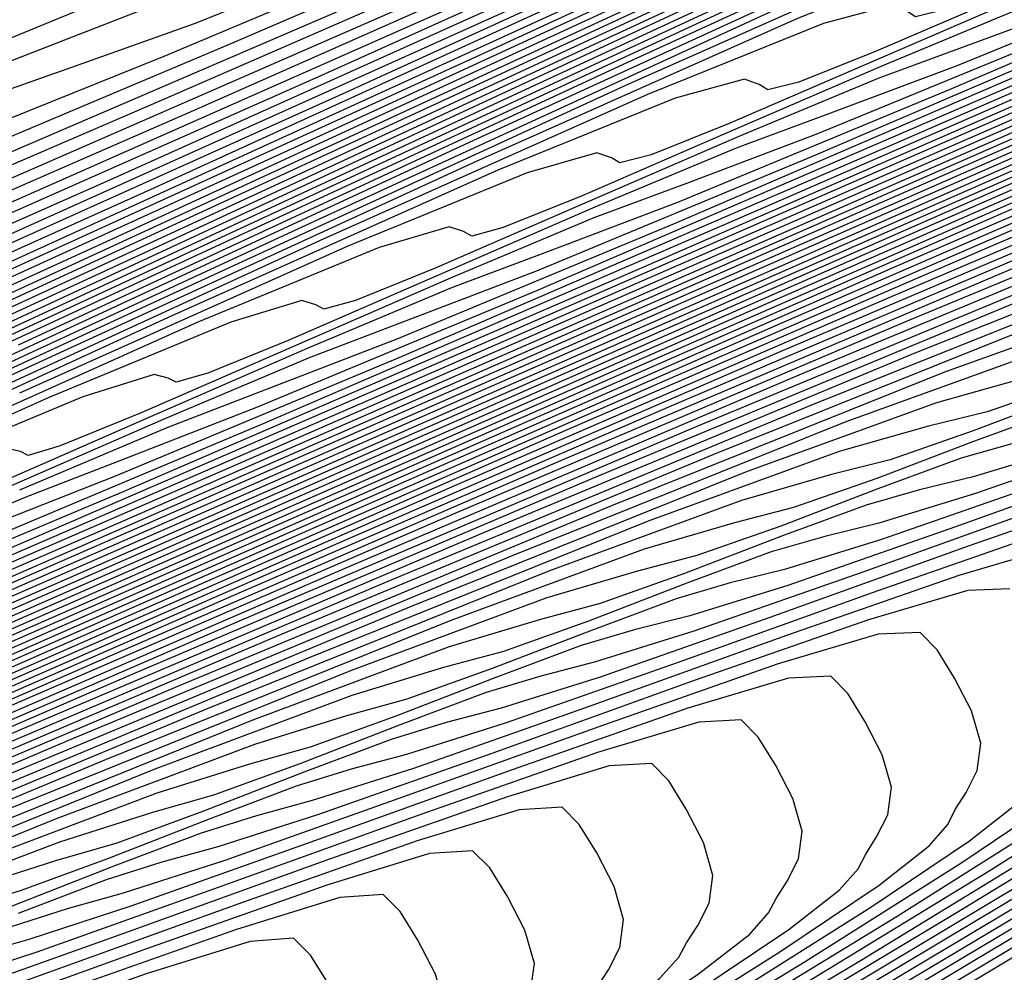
# Model space of a CAD drawing. Extents: x 3249832 to 3255657, y 13789405 to 13793316.
# Tile 473 of 656: x 3254727.08 to 3254732.31, y 13790599.34 to 13790604.4. Entities that reach past the tile are written whole.
import ezdxf

# ---------------------------------------------------------------- set-up
doc = ezdxf.new("R2010")
doc.units = 0
doc.header["$LTSCALE"] = 100
doc.header["$MEASUREMENT"] = 0
for name, color, linetype in [('GRATIO_CON', 10, 'CONTINUOUS'), ('GRATIO_ICON', 7, 'CONTINUOUS'), ('TARGETS_EAST', 7, 'CONTINUOUS')]:
    doc.layers.add(name, color=color, linetype=linetype)

# ---------------------------------------------------------------- blocks, each defined once
blk = doc.blocks.new('Gratio_032316_contours')
at = {"layer": 'GRATIO_CON', "color": 1, "linetype": 'Continuous', "flags": 128}
for points in [[(3254742.2488, 13790610.6987), (3254739.4891, 13790609.4576), (3254737.0082, 13790608.3592), (3254734.8285, 13790607.4079), (3254732.9785, 13790606.612), (3254731.5109, 13790605.9965), (3254730.4844, 13790605.5904), (3254729.8507, 13790605.3738), (3254729.1338, 13790605.131), (3254727.7505, 13790604.5971), (3254725.3545, 13790603.6125)], [(3254741.215, 13790610.1843), (3254738.4068, 13790608.9214), (3254735.8822, 13790607.8037), (3254733.6641, 13790606.8356), (3254731.7816, 13790606.0256), (3254730.2886, 13790605.3986), (3254729.2451, 13790604.9833), (3254728.6023, 13790604.7594), (3254727.8751, 13790604.5081), (3254726.4694, 13790603.9614)], [(3254743.2615, 13790611.0764), (3254740.1812, 13790609.6699), (3254737.3244, 13790608.3852), (3254734.7562, 13790607.2481), (3254732.4998, 13790606.2633), (3254730.5848, 13790605.4392), (3254729.0663, 13790604.8006), (3254728.0058, 13790604.3763), (3254727.3538, 13790604.145), (3254726.6163, 13790603.8853)], [(3254741.2986, 13790610.0955), (3254738.1136, 13790608.6412), (3254735.1597, 13790607.3127), (3254732.5041, 13790606.1371), (3254730.171, 13790605.1188), (3254728.191, 13790604.2665), (3254726.6217, 13790603.6047)], [(3254743.5444, 13790611.093), (3254740.3171, 13790609.6051), (3254737.0798, 13790608.1268), (3254734.0773, 13790606.7765), (3254731.3781, 13790605.5815), (3254729.0066, 13790604.5465), (3254726.9941, 13790603.6801)], [(3254742.6151, 13790610.6266), (3254739.3357, 13790609.1146), (3254736.046, 13790607.6125), (3254732.9949, 13790606.2403), (3254730.2521, 13790605.026), (3254727.8422, 13790603.9742), (3254725.7973, 13790603.0937)], [(3254741.6859, 13790610.1602), (3254738.3543, 13790608.6242), (3254735.0122, 13790607.0981), (3254731.9126, 13790605.7041), (3254729.1261, 13790604.4705), (3254726.6779, 13790603.402)], [(3254742.9448, 13790610.672), (3254739.8274, 13790609.2275), (3254736.3914, 13790607.6433), (3254732.9446, 13790606.0694), (3254729.7478, 13790604.6317), (3254726.874, 13790603.3594)], [(3254742.0629, 13790610.2275), (3254738.8981, 13790608.7611), (3254735.4099, 13790607.1528), (3254731.9108, 13790605.555), (3254728.6655, 13790604.0955), (3254725.748, 13790602.8039)], [(3254741.181, 13790609.7831), (3254737.9688, 13790608.2947), (3254734.4285, 13790606.6623), (3254730.877, 13790605.0407), (3254727.5831, 13790603.5593), (3254724.622, 13790602.2484)], [(3254742.958, 13790610.5693), (3254740.2991, 13790609.3386), (3254737.0396, 13790607.8283), (3254733.447, 13790606.1719), (3254729.8432, 13790604.5263), (3254726.5007, 13790603.0231)], [(3254743.3362, 13790610.6547), (3254741.2714, 13790609.7164), (3254738.5354, 13790608.4497), (3254735.1811, 13790606.8955), (3254731.4841, 13790605.191), (3254727.7756, 13790603.4976), (3254724.336, 13790601.9507)], [(3254742.5217, 13790610.2421), (3254740.4281, 13790609.2899), (3254737.6535, 13790608.0053), (3254734.2518, 13790606.4291), (3254730.5027, 13790604.7005), (3254726.7418, 13790602.9832)], [(3254741.7073, 13790609.8294), (3254739.5848, 13790608.8634), (3254736.7716, 13790607.5608), (3254733.3226, 13790605.9627), (3254729.5212, 13790604.2101), (3254725.708, 13790602.4688)], [(3254742.3455, 13790610.0404), (3254740.8928, 13790609.4168), (3254738.7415, 13790608.4369), (3254735.8897, 13790607.1164), (3254732.3933, 13790605.4963), (3254728.5398, 13790603.7196), (3254724.6742, 13790601.9545)], [(3254743.1601, 13790609.8581), (3254742.5485, 13790609.6025), (3254742.1933, 13790609.4744), (3254742.0406, 13790609.4569), (3254741.9847, 13790609.5082), (3254741.8982, 13790609.5707), (3254741.5668, 13790609.5249), (3254740.7543, 13790609.2352), (3254739.2639, 13790608.5916), (3254737.0549, 13790607.584), (3254734.1259, 13790606.2275), (3254730.5348, 13790604.5635), (3254726.5769, 13790602.7387)], [(3254743.1114, 13790609.7831), (3254742.3875, 13790609.4783), (3254741.7682, 13790609.2189), (3254741.4091, 13790609.0882), (3254741.2555, 13790609.069), (3254741.2004, 13790609.1186), (3254741.1146, 13790609.1788), (3254740.7805, 13790609.1289), (3254739.9588, 13790608.8326), (3254738.4494, 13790608.179), (3254736.2115, 13790607.1575), (3254733.244, 13790605.783), (3254729.6079, 13790604.0982), (3254725.6144, 13790602.2566)], [(3254743.4007, 13790609.7814), (3254742.9761, 13790609.6534), (3254742.3479, 13790609.4078), (3254741.6148, 13790609.0985), (3254740.9879, 13790608.8352), (3254740.6248, 13790608.702), (3254740.4704, 13790608.6811), (3254740.416, 13790608.729), (3254740.3309, 13790608.7868), (3254739.9943, 13790608.7329), (3254739.1632, 13790608.4301), (3254737.6349, 13790607.7663), (3254735.3682, 13790606.731), (3254732.3621, 13790605.3386), (3254728.6861, 13790603.6351), (3254724.692, 13790601.7921)], [(3254744.4248, 13790610.0622), (3254743.228, 13790609.5981), (3254742.6496, 13790609.4139), (3254742.2202, 13790609.2824), (3254741.5844, 13790609.0326), (3254740.8422, 13790608.7187), (3254740.2076, 13790608.4515), (3254739.8406, 13790608.3158), (3254739.6853, 13790608.2931), (3254739.6317, 13790608.3394), (3254739.5472, 13790608.3949), (3254739.208, 13790608.3369), (3254738.3676, 13790608.0275), (3254736.8205, 13790607.3537), (3254734.5249, 13790606.3045), (3254731.4802, 13790604.8941), (3254727.7642, 13790603.1719), (3254723.7697, 13790601.3277)], [(3254745.1274, 13790610.2662), (3254742.9646, 13790609.3519), (3254741.7388, 13790608.8723), (3254741.1474, 13790608.679), (3254740.7085, 13790608.5404), (3254740.0574, 13790608.282), (3254739.2969, 13790607.9591), (3254738.647, 13790607.6842), (3254738.2722, 13790607.5433), (3254738.1151, 13790607.5173), (3254738.0631, 13790607.5603), (3254737.9798, 13790607.611), (3254737.6354, 13790607.545), (3254736.7764, 13790607.2223), (3254735.1915, 13790606.5285), (3254732.8383, 13790605.4516), (3254729.7164, 13790604.0052), (3254725.9205, 13790602.2456)], [(3254744.4237, 13790609.9235), (3254742.2344, 13790608.9968), (3254740.9942, 13790608.5094), (3254740.3963, 13790608.3116), (3254739.9527, 13790608.1694), (3254739.2939, 13790607.9067), (3254738.5243, 13790607.5793), (3254737.8667, 13790607.3005), (3254737.488, 13790607.1571), (3254737.33, 13790607.1293), (3254737.2787, 13790607.1707), (3254737.1962, 13790607.219), (3254736.8492, 13790607.149), (3254735.9809, 13790606.8197), (3254734.3771, 13790606.1159), (3254731.995, 13790605.0251), (3254728.8345, 13790603.5608), (3254724.9986, 13790601.7825)], [(3254746.4728, 13790610.7744), (3254743.7199, 13790609.5807), (3254741.5043, 13790608.6417), (3254740.2496, 13790608.1465), (3254739.6452, 13790607.9441), (3254739.1969, 13790607.7983), (3254738.5304, 13790607.5315), (3254737.7516, 13790607.1995), (3254737.0865, 13790606.9168), (3254736.7038, 13790606.7709), (3254736.5449, 13790606.7414), (3254736.4944, 13790606.7811), (3254736.4125, 13790606.8271), (3254736.0629, 13790606.753), (3254735.1853, 13790606.4171), (3254733.5626, 13790605.7032), (3254731.1517, 13790604.5986), (3254727.9526, 13790603.1164), (3254724.0768, 13790601.3194)], [(3254745.8022, 13790610.4464), (3254743.0162, 13790609.2379), (3254740.7742, 13790608.2866), (3254739.505, 13790607.7836), (3254738.8941, 13790607.5766), (3254738.441, 13790607.4273), (3254737.7669, 13790607.1562), (3254736.979, 13790606.8197), (3254736.3062, 13790606.5331), (3254735.9196, 13790606.3847), (3254735.7598, 13790606.3535), (3254735.7101, 13790606.3915), (3254735.6288, 13790606.4351), (3254735.2766, 13790606.3571), (3254734.3897, 13790606.0145), (3254732.7482, 13790605.2906), (3254730.3084, 13790604.1721), (3254727.0707, 13790602.6719)], [(3254744.4609, 13790609.7904), (3254741.6087, 13790608.5524), (3254739.3139, 13790607.5763), (3254738.0158, 13790607.0578), (3254737.3919, 13790606.8417), (3254736.9293, 13790606.6853), (3254736.2399, 13790606.4056), (3254735.4337, 13790606.0601), (3254734.7456, 13790605.7658), (3254734.3511, 13790605.6122), (3254734.1897, 13790605.5776), (3254734.1414, 13790605.6124), (3254734.0614, 13790605.6512), (3254733.7041, 13790605.5651), (3254732.7985, 13790605.2094), (3254731.1192, 13790604.4654), (3254728.6217, 13790603.3192), (3254725.3069, 13790601.783)], [(3254746.6027, 13790610.6935), (3254743.7903, 13790609.4625), (3254740.9049, 13790608.2096), (3254738.5838, 13790607.2212), (3254737.2712, 13790606.6949), (3254736.6408, 13790606.4743), (3254736.1735, 13790606.3142), (3254735.4764, 13790606.0304), (3254734.6611, 13790605.6803), (3254733.9653, 13790605.3821), (3254733.5669, 13790605.226), (3254733.4046, 13790605.1897), (3254733.3571, 13790605.2228), (3254733.2778, 13790605.2592), (3254732.9178, 13790605.1691), (3254732.0029, 13790604.8068), (3254730.31, 13790604.0552), (3254727.8206, 13790602.9123), (3254724.5674, 13790601.4046)], [(3254745.9645, 13790610.3797), (3254743.1196, 13790609.1345), (3254740.2012, 13790607.8669), (3254737.8536, 13790606.8661), (3254736.5266, 13790606.332), (3254735.8897, 13790606.1068), (3254735.4177, 13790605.9432), (3254734.7129, 13790605.6551), (3254733.8885, 13790605.3005), (3254733.185, 13790604.9985), (3254732.7827, 13790604.8398), (3254732.6195, 13790604.8017), (3254732.5728, 13790604.8332), (3254732.4941, 13790604.8673), (3254732.1315, 13790604.7731), (3254731.2074, 13790604.4042), (3254729.5021, 13790603.6456), (3254727.0294, 13790602.5099)], [(3254745.3262, 13790610.066), (3254742.449, 13790608.8065), (3254739.4974, 13790607.5241), (3254737.1235, 13790606.511), (3254735.7819, 13790605.9691), (3254735.1386, 13790605.7393), (3254734.6618, 13790605.5722), (3254733.9494, 13790605.2798), (3254733.1158, 13790604.9207), (3254732.4047, 13790604.6148), (3254731.9985, 13790604.4536), (3254731.8344, 13790604.4138), (3254731.7884, 13790604.4436), (3254731.7104, 13790604.4753), (3254731.3453, 13790604.3772), (3254730.4118, 13790604.0016), (3254728.6941, 13790603.236), (3254726.2382, 13790602.1076)], [(3254746.4065, 13790610.4732), (3254744.0497, 13790609.4385), (3254741.1077, 13790608.1506), (3254738.0899, 13790606.8386), (3254735.6632, 13790605.8008), (3254734.2927, 13790605.2433), (3254733.6363, 13790605.0044), (3254733.1501, 13790604.8302), (3254732.4224, 13790604.5293), (3254731.5706, 13790604.1611), (3254730.8441, 13790603.8474), (3254730.4301, 13790603.6811), (3254730.2642, 13790603.6379), (3254730.2198, 13790603.6645), (3254730.143, 13790603.6914), (3254729.7727, 13790603.5852), (3254728.8206, 13790603.1964), (3254727.0782, 13790602.4168)], [(3254745.7943, 13790610.1709), (3254743.4115, 13790609.1247), (3254740.4371, 13790607.8226), (3254737.3862, 13790606.4958), (3254734.9331, 13790605.4456), (3254733.5481, 13790604.8804), (3254732.8852, 13790604.637), (3254732.3943, 13790604.4591), (3254731.6589, 13790604.154), (3254730.7979, 13790603.7812), (3254730.0639, 13790603.4638), (3254729.6458, 13790603.2949), (3254729.4791, 13790603.25), (3254729.4354, 13790603.2749), (3254729.3594, 13790603.2995), (3254728.9864, 13790603.1892), (3254728.025, 13790602.7938), (3254726.2703, 13790602.0072)], [(3254745.182, 13790609.8685), (3254742.7732, 13790608.811), (3254739.7664, 13790607.4946), (3254736.6824, 13790606.153), (3254734.2029, 13790605.0905), (3254732.8035, 13790604.5175), (3254732.1341, 13790604.2695), (3254731.6384, 13790604.0881), (3254730.8954, 13790603.7787), (3254730.0253, 13790603.4014), (3254729.2836, 13790603.0801), (3254728.8616, 13790602.9087), (3254728.694, 13790602.862), (3254728.6511, 13790602.8853), (3254728.5757, 13790602.9075), (3254728.2002, 13790602.7933), (3254727.2294, 13790602.3913), (3254725.4623, 13790601.5976)], [(3254746.5245, 13790610.4221), (3254744.5697, 13790609.5662), (3254742.135, 13790608.4973), (3254739.0958, 13790607.1666), (3254735.9787, 13790605.8103), (3254733.4728, 13790604.7354), (3254732.0589, 13790604.1546), (3254731.383, 13790603.9021), (3254730.8826, 13790603.7171), (3254730.1319, 13790603.4034), (3254729.2526, 13790603.0216), (3254728.5033, 13790602.6964), (3254728.0774, 13790602.5224), (3254727.9089, 13790602.4741), (3254727.8668, 13790602.4957), (3254727.792, 13790602.5155), (3254727.4139, 13790602.3973), (3254726.4339, 13790601.9887)], [(3254745.3416, 13790609.8357), (3254743.3451, 13790608.9615), (3254740.8585, 13790607.8698), (3254737.7545, 13790606.5107), (3254734.5711, 13790605.1247), (3254732.0125, 13790604.0252), (3254730.5697, 13790603.4288), (3254729.8808, 13790603.1671), (3254729.3709, 13790602.975), (3254728.6049, 13790602.6529), (3254727.7074, 13790602.262), (3254726.9427, 13790601.9291)], [(3254744.7501, 13790609.5424), (3254742.7328, 13790608.6591), (3254740.2202, 13790607.556), (3254737.0839, 13790606.1827), (3254733.8674, 13790604.782), (3254731.2824, 13790603.6701), (3254729.8251, 13790603.066), (3254729.1297, 13790602.7997), (3254728.6151, 13790602.604), (3254727.8414, 13790602.2776), (3254726.9347, 13790601.8822)], [(3254745.9961, 13790610.0446), (3254744.1587, 13790609.2492), (3254742.1205, 13790608.3568), (3254739.582, 13790607.2423), (3254736.4132, 13790605.8547), (3254733.1636, 13790604.4392), (3254730.5523, 13790603.3149), (3254729.0805, 13790602.7031), (3254728.3786, 13790602.4322), (3254727.8592, 13790602.233), (3254727.0779, 13790601.9023)], [(3254745.4234, 13790609.7596), (3254743.5673, 13790608.956), (3254741.5082, 13790608.0544), (3254738.9437, 13790606.9285), (3254735.7426, 13790605.5267), (3254732.4599, 13790604.0964), (3254729.8221, 13790602.9598), (3254728.3359, 13790602.3402), (3254727.6275, 13790602.0648), (3254727.1034, 13790601.862), (3254726.3144, 13790601.5271)], [(3254746.1801, 13790609.9966), (3254744.2781, 13790609.1894), (3254742.3844, 13790608.3696), (3254740.2837, 13790607.4498), (3254737.6672, 13790606.3011), (3254734.4013, 13790604.8708), (3254731.0524, 13790603.4109), (3254728.3618, 13790602.2496), (3254726.8466, 13790601.6144)], [(3254745.6263, 13790609.7196), (3254743.7055, 13790608.9043), (3254741.7929, 13790608.0763), (3254739.6714, 13790607.1474), (3254737.029, 13790605.9873), (3254733.7307, 13790604.5428), (3254730.3486, 13790603.0681), (3254727.6317, 13790601.8945), (3254726.102, 13790601.2515)], [(3254745.0724, 13790609.4426), (3254743.1328, 13790608.6192), (3254741.2015, 13790607.7831), (3254739.0591, 13790606.8451), (3254736.3907, 13790605.6736), (3254733.0601, 13790604.2148), (3254729.6449, 13790602.7254), (3254726.9016, 13790601.5394)], [(3254746.3206, 13790609.9041), (3254744.5186, 13790609.1656), (3254742.5602, 13790608.3341), (3254740.61, 13790607.4899), (3254738.4468, 13790606.5427), (3254735.7525, 13790605.3598), (3254732.3894, 13790603.8868), (3254728.9411, 13790602.3826), (3254726.1714, 13790601.1842)], [(3254745.2473, 13790609.3651), (3254743.411, 13790608.6116), (3254741.4149, 13790607.764), (3254739.4272, 13790606.9035), (3254737.2222, 13790605.938), (3254734.476, 13790604.7324), (3254731.0481, 13790603.2309), (3254727.5336, 13790601.697), (3254724.7112, 13790600.474)], [(3254746.133, 13790609.637), (3254744.7106, 13790609.0956), (3254742.8572, 13790608.3345), (3254740.8422, 13790607.4789), (3254738.8357, 13790606.6103), (3254736.61, 13790605.6357), (3254733.8377, 13790604.4186), (3254730.3775, 13790602.9029), (3254726.8299, 13790601.3543)], [(3254745.6091, 13790609.3737), (3254744.174, 13790608.8262), (3254742.3034, 13790608.0575), (3254740.2696, 13790607.1938), (3254738.2443, 13790606.317), (3254735.9977, 13790605.3333), (3254733.1995, 13790604.1049), (3254729.7069, 13790602.5749), (3254726.1261, 13790601.0115)], [(3254745.0852, 13790609.1104), (3254743.6373, 13790608.5567), (3254741.7496, 13790607.7805), (3254739.6969, 13790606.9087), (3254737.6528, 13790606.0238), (3254735.3854, 13790605.031), (3254732.5612, 13790603.7911), (3254729.0362, 13790602.2469), (3254725.4223, 13790600.6687)], [(3254744.878, 13790608.8436), (3254744.0374, 13790608.5837), (3254742.564, 13790608.0177), (3254740.642, 13790607.2265), (3254738.5516, 13790606.3386), (3254736.4699, 13790605.4374), (3254734.1608, 13790604.4263), (3254731.2848, 13790603.1636), (3254727.6949, 13790601.591), (3254724.0148, 13790599.9832)], [(3254744.7715, 13790608.6498), (3254744.3607, 13790608.5845), (3254743.5134, 13790608.3204), (3254742.0273, 13790607.7482), (3254740.0881, 13790606.9495), (3254737.979, 13790606.0535), (3254735.8785, 13790605.1442), (3254733.5485, 13790604.124), (3254730.6465, 13790602.8499), (3254727.0243, 13790601.263)], [(3254744.903, 13790608.5226), (3254744.5321, 13790608.4194), (3254744.2567, 13790608.3935), (3254743.8434, 13790608.3254), (3254742.9895, 13790608.0571), (3254741.4906, 13790607.4788), (3254739.5343, 13790606.6725), (3254737.4063, 13790605.7684), (3254735.2871, 13790604.851), (3254732.9362, 13790603.8216), (3254730.0083, 13790602.5362), (3254726.3537, 13790600.935)], [(3254744.8195, 13790608.4177), (3254744.3925, 13790608.2703), (3254744.0188, 13790608.1652), (3254743.742, 13790608.1372), (3254743.3261, 13790608.0663), (3254742.4656, 13790607.7938), (3254740.954, 13790607.2093), (3254738.9805, 13790606.3955), (3254736.8337, 13790605.4833), (3254734.6956, 13790604.5577), (3254732.3239, 13790603.5193), (3254729.37, 13790602.2224), (3254725.683, 13790600.6071)], [(3254745.1041, 13790608.2073), (3254744.6724, 13790608.1051), (3254744.4237, 13790608.0783), (3254744.1783, 13790608.0367), (3254743.8053, 13790607.917), (3254743.3714, 13790607.7658), (3254742.9923, 13790607.6567), (3254742.7124, 13790607.6245), (3254742.2915, 13790607.5481), (3254741.4178, 13790607.2671), (3254739.8806, 13790606.6703), (3254737.8729, 13790605.8414), (3254735.6884, 13790604.9132), (3254733.5127, 13790603.9713), (3254731.0994, 13790602.9146), (3254728.0935, 13790601.5949), (3254724.3417, 13790599.9511)], [(3254745.3363, 13790608.2013), (3254744.6059, 13790607.9641), (3254744.1711, 13790607.8598), (3254743.921, 13790607.8314), (3254743.674, 13790607.7881), (3254743.2982, 13790607.6667), (3254742.8609, 13790607.5135), (3254742.479, 13790607.4025), (3254742.1977, 13790607.3682), (3254741.7742, 13790607.289), (3254740.8939, 13790607.0038), (3254739.344, 13790606.4008), (3254737.3191, 13790605.5644), (3254735.1157, 13790604.6281), (3254732.9213, 13790603.6781), (3254730.4871, 13790602.6122), (3254727.4553, 13790601.2812), (3254723.6711, 13790599.6231)], [(3254744.8441, 13790607.9608), (3254744.1078, 13790607.7209), (3254743.6698, 13790607.6145), (3254743.4183, 13790607.5844), (3254743.1698, 13790607.5395), (3254742.7911, 13790607.4163), (3254742.3503, 13790607.2613), (3254741.9657, 13790607.1482), (3254741.6829, 13790607.1119), (3254741.2569, 13790607.0299), (3254740.37, 13790606.7405), (3254738.8073, 13790606.1313), (3254736.7653, 13790605.2874), (3254734.5431, 13790604.343), (3254732.3298, 13790603.3849), (3254729.8748, 13790602.3099), (3254726.817, 13790600.9674)], [(3254745.2189, 13790608.0181), (3254744.3518, 13790607.7203), (3254743.6096, 13790607.4776), (3254743.1685, 13790607.3691), (3254742.9156, 13790607.3374), (3254742.6655, 13790607.291), (3254742.284, 13790607.166), (3254741.8398, 13790607.009), (3254741.4524, 13790606.894), (3254741.1682, 13790606.8556), (3254740.7396, 13790606.7708), (3254739.8461, 13790606.4772), (3254738.2707, 13790605.8619), (3254736.2115, 13790605.0104), (3254733.9704, 13790604.0579), (3254731.7384, 13790603.0917), (3254729.2625, 13790602.0076), (3254726.1788, 13790600.6537)], [(3254745.0039, 13790607.7885), (3254744.2486, 13790607.5431), (3254743.3673, 13790607.2393), (3254742.6133, 13790606.9912), (3254742.166, 13790606.8785), (3254741.9101, 13790606.8434), (3254741.657, 13790606.7938), (3254741.2698, 13790606.6653), (3254740.8187, 13790606.5045), (3254740.4259, 13790606.3855), (3254740.1386, 13790606.3429), (3254739.705, 13790606.2526), (3254738.7983, 13790605.9505), (3254737.1973, 13790605.3229), (3254735.1038, 13790604.4564), (3254732.8251, 13790603.4877), (3254730.5601, 13790602.5072), (3254728.075, 13790601.4191), (3254725.0273, 13790600.0809)], [(3254744.9688, 13790607.6554), (3254744.5247, 13790607.5537), (3254743.7634, 13790607.3056), (3254742.8751, 13790606.9988), (3254742.1152, 13790606.7479), (3254741.6647, 13790606.6331), (3254741.4074, 13790606.5964), (3254741.1528, 13790606.5453), (3254740.7627, 13790606.415), (3254740.3082, 13790606.2522), (3254739.9126, 13790606.1313), (3254739.6239, 13790606.0866), (3254739.1877, 13790605.9935), (3254738.2744, 13790605.6872), (3254736.6607, 13790605.0534), (3254734.55, 13790604.1794), (3254732.2524, 13790603.2027), (3254729.9734, 13790602.2161), (3254727.5005, 13790601.1333), (3254724.5166, 13790599.8229)], [(3254744.7767, 13790607.2991), (3254744.6908, 13790607.4001), (3254744.4926, 13790607.4227), (3254744.0454, 13790607.3189), (3254743.2782, 13790607.0681), (3254742.3829, 13790606.7583), (3254741.617, 13790606.5047), (3254741.1634, 13790606.3878), (3254740.9046, 13790606.3494), (3254740.6485, 13790606.2967), (3254740.2556, 13790606.1647), (3254739.7976, 13790606), (3254739.3993, 13790605.877), (3254739.1091, 13790605.8303), (3254738.6704, 13790605.7344), (3254737.7505, 13790605.4239), (3254736.124, 13790604.7839), (3254733.9962, 13790603.9024), (3254731.6798, 13790602.9176), (3254729.3867, 13790601.9249), (3254726.926, 13790600.8474)], [(3254738.1531, 13790605.4753), (3254737.2265, 13790605.1605), (3254735.5873, 13790604.5144), (3254733.4424, 13790603.6253), (3254731.1071, 13790602.6325), (3254728.8, 13790601.6338), (3254726.3515, 13790600.5616)], [(3254738.266, 13790605.2432), (3254737.8595, 13790605.1143), (3254737.5648, 13790605.0613), (3254737.1185, 13790604.9571), (3254736.1787, 13790604.6339), (3254734.514, 13790603.9755), (3254732.3348, 13790603.0713), (3254729.9618, 13790602.0623), (3254727.6266, 13790601.0515), (3254725.2025, 13790599.99)], [(3254738.2271, 13790605.1633), (3254737.7554, 13790604.9909), (3254737.3462, 13790604.86), (3254737.0501, 13790604.805), (3254736.6012, 13790604.698), (3254735.6548, 13790604.3706), (3254733.9774, 13790603.706), (3254731.781, 13790602.7943), (3254729.3892, 13790601.7773), (3254727.0398, 13790600.7603)], [(3254738.1273, 13790605.0538), (3254737.72, 13790604.913), (3254737.2449, 13790604.7387), (3254736.8329, 13790604.6058), (3254736.5353, 13790604.5487), (3254736.0839, 13790604.4389), (3254735.1309, 13790604.1073), (3254733.4407, 13790603.4365), (3254731.2272, 13790602.5173), (3254728.8165, 13790601.4922), (3254726.4531, 13790600.4692)], [(3254738.1557, 13790604.9158), (3254737.8883, 13790604.8674), (3254737.623, 13790604.8053), (3254737.2129, 13790604.6627), (3254736.7344, 13790604.4864), (3254736.3197, 13790604.3516), (3254736.0206, 13790604.2924), (3254735.5666, 13790604.1798), (3254734.607, 13790603.8439), (3254732.904, 13790603.167), (3254730.6733, 13790602.2403), (3254728.2439, 13790601.2071), (3254725.8664, 13790600.178)], [(3254738.4449, 13790604.8344), (3254737.6318, 13790604.5588), (3254737.1531, 13790604.4251), (3254736.8828, 13790604.3735), (3254736.6145, 13790604.3081), (3254736.1987, 13790604.162), (3254735.7133, 13790603.9819), (3254735.2931, 13790603.8431), (3254734.991, 13790603.7797), (3254734.532, 13790603.6616), (3254733.5592, 13790603.3173), (3254731.8307, 13790602.6281), (3254729.5657, 13790601.6863), (3254727.0986, 13790600.6369), (3254724.693, 13790599.5957)], [(3254738.9116, 13790604.9306), (3254737.9527, 13790604.5939), (3254737.1337, 13790604.3156), (3254736.6519, 13790604.1798), (3254736.3801, 13790604.1265), (3254736.1103, 13790604.0596), (3254735.6916, 13790603.9117), (3254735.2027, 13790603.7296), (3254734.7798, 13790603.5888), (3254734.4763, 13790603.5234), (3254734.0148, 13790603.4025), (3254733.0353, 13790603.054), (3254731.294, 13790602.3586), (3254729.0119, 13790601.4092), (3254726.5259, 13790600.3518)], [(3254738.4264, 13790604.6931), (3254737.4604, 13790604.3534), (3254736.6355, 13790604.0724), (3254736.1506, 13790603.9345), (3254735.8774, 13790603.8795), (3254735.606, 13790603.811), (3254735.1845, 13790603.6614), (3254734.6922, 13790603.4774), (3254734.2666, 13790603.3346), (3254733.9615, 13790603.2671), (3254733.4975, 13790603.1434), (3254732.5114, 13790602.7906), (3254730.7574, 13790602.0891), (3254728.4581, 13790601.1322), (3254725.9533, 13790600.0668)], [(3254738.7735, 13790604.7363), (3254737.9412, 13790604.4556), (3254736.9682, 13790604.1129), (3254736.1374, 13790603.8291), (3254735.6493, 13790603.6891), (3254735.3747, 13790603.6325), (3254735.1018, 13790603.5624), (3254734.6774, 13790603.411), (3254734.1817, 13790603.2251), (3254733.7533, 13790603.0803), (3254733.4468, 13790603.0108), (3254732.9802, 13790602.8843), (3254731.9875, 13790602.5273), (3254730.2207, 13790601.8196), (3254727.9043, 13790600.8552), (3254725.3806, 13790599.7817)], [(3254726.7531, 13790596.119), (3254729.2417, 13790597.4788), (3254730.6057, 13790598.2483), (3254731.0962, 13790598.5561), (3254731.1513, 13790598.6294), (3254731.1699, 13790598.6774), (3254731.3941, 13790598.8377), (3254732.0268, 13790599.2299), (3254733.1826, 13790599.9227), (3254734.6233, 13790600.7809), (3254736.0223, 13790601.6184), (3254737.1141, 13790602.2844), (3254737.8772, 13790602.7691), (3254738.3515, 13790603.0978)], [(3254738.3022, 13790604.3964), (3254737.815, 13790604.2667), (3254736.9708, 13790603.9806), (3254735.9837, 13790603.6319), (3254735.1411, 13790603.3427), (3254734.6467, 13790603.1985), (3254734.3692, 13790603.1385), (3254734.0933, 13790603.0653), (3254733.6631, 13790602.9104), (3254733.1606, 13790602.7206), (3254732.7267, 13790602.5719), (3254732.4172, 13790602.4981), (3254731.9456, 13790602.3661), (3254730.9396, 13790602.0007), (3254729.1474, 13790601.2807), (3254726.7967, 13790600.3012)], [(3254726.1882, 13790595.8426), (3254728.6914, 13790597.2097), (3254730.0659, 13790597.9838), (3254730.5607, 13790598.2925), (3254730.6169, 13790598.365), (3254730.6362, 13790598.4123), (3254730.8625, 13790598.573), (3254731.5002, 13790598.9676), (3254732.6647, 13790599.6652), (3254734.1161, 13790600.5296), (3254735.5254, 13790601.3732), (3254736.6252, 13790602.0441), (3254737.3941, 13790602.5322), (3254737.8721, 13790602.8627), (3254738.109, 13790603.065)], [(3254738.1254, 13790604.0609), (3254738.0375, 13790604.1573), (3254737.826, 13790604.1636), (3254737.3357, 13790604.032), (3254736.4856, 13790603.7431), (3254735.4915, 13790603.3914), (3254734.6429, 13790603.0994), (3254734.1455, 13790602.9531), (3254733.8665, 13790602.8915), (3254733.589, 13790602.8167), (3254733.156, 13790602.66), (3254732.65, 13790602.4683), (3254732.2134, 13790602.3176), (3254731.9025, 13790602.2418), (3254731.4283, 13790602.107), (3254730.4157, 13790601.7374), (3254728.6107, 13790601.0112), (3254726.2429, 13790600.0242)], [(3254725.6233, 13790595.5662), (3254728.141, 13790596.9406), (3254729.5262, 13790597.7192), (3254730.0252, 13790598.0289), (3254730.0824, 13790598.1007), (3254730.1025, 13790598.1472), (3254730.3309, 13790598.3083), (3254730.9736, 13790598.7052), (3254732.1468, 13790599.4076), (3254733.6089, 13790600.2782)], [(3254732.6489, 13790602.4097), (3254732.1395, 13790602.2161), (3254731.7002, 13790602.0634), (3254731.3877, 13790601.9855), (3254730.911, 13790601.8479), (3254729.8918, 13790601.474), (3254728.0741, 13790600.7417), (3254725.689, 13790599.7472)], [(3254725.0584, 13790595.2898), (3254727.5907, 13790596.6714), (3254728.9864, 13790597.4547), (3254729.4897, 13790597.7653), (3254729.548, 13790597.8363), (3254729.5688, 13790597.8821), (3254729.7993, 13790598.0436), (3254730.447, 13790598.4429), (3254731.6289, 13790599.1501), (3254733.1016, 13790600.0269)], [(3254732.5805, 13790602.3196), (3254732.1418, 13790602.1594), (3254731.6289, 13790601.9638), (3254731.1869, 13790601.8091), (3254730.873, 13790601.7292), (3254730.3937, 13790601.5889), (3254729.3679, 13790601.2107), (3254727.5374, 13790600.4722), (3254725.1352, 13790599.4702)], [(3254726.4901, 13790596.1332), (3254727.9069, 13790596.9257), (3254728.4187, 13790597.2382), (3254728.4792, 13790597.3076), (3254728.5014, 13790597.352), (3254728.7362, 13790597.5142), (3254729.3938, 13790597.9181), (3254730.5931, 13790598.635), (3254732.0871, 13790599.5243), (3254733.5377, 13790600.3926)], [(3254732.6503, 13790602.1265), (3254732.1403, 13790601.9718), (3254731.8556, 13790601.9035), (3254731.572, 13790601.8225), (3254731.1276, 13790601.6587), (3254730.6079, 13790601.4593), (3254730.1603, 13790601.3006), (3254729.8434, 13790601.2165), (3254729.3591, 13790601.0707), (3254728.3201, 13790600.6841), (3254726.4641, 13790599.9332)], [(3254725.9398, 13790595.8641), (3254727.3671, 13790596.6612), (3254727.8832, 13790596.9746), (3254727.9448, 13790597.0432), (3254727.9677, 13790597.0869), (3254728.2046, 13790597.2494), (3254728.8672, 13790597.6558), (3254730.0751, 13790598.3775), (3254731.5799, 13790599.273), (3254733.0408, 13790600.1474)], [(3254733.0302, 13790602.1889), (3254732.1522, 13790601.8833), (3254731.639, 13790601.7265), (3254731.3529, 13790601.6565), (3254731.0678, 13790601.5739), (3254730.6205, 13790601.4084), (3254730.0973, 13790601.207), (3254729.6471, 13790601.0464), (3254729.3287, 13790600.9602), (3254728.8418, 13790600.8116), (3254727.7962, 13790600.4207), (3254725.9274, 13790599.6638)], [(3254726.8274, 13790596.3967), (3254727.3477, 13790596.711), (3254727.4104, 13790596.7789), (3254727.434, 13790596.8218), (3254727.673, 13790596.9847), (3254728.3406, 13790597.3934), (3254729.5572, 13790598.1199), (3254731.0727, 13790599.0216), (3254732.5438, 13790599.9022)], [(3254732.538, 13790601.9485), (3254731.654, 13790601.64), (3254731.1378, 13790601.4812), (3254730.8501, 13790601.4096), (3254730.5635, 13790601.3253), (3254730.1134, 13790601.158), (3254729.5868, 13790600.9548), (3254729.1338, 13790600.7922), (3254728.8139, 13790600.7039), (3254728.3245, 13790600.5525), (3254727.2723, 13790600.1574), (3254725.3908, 13790599.3943)], [(3254726.9003, 13790596.5567), (3254727.1414, 13790596.72), (3254727.814, 13790597.1311), (3254729.0393, 13790597.8624), (3254730.5654, 13790598.7703), (3254732.0469, 13790599.6571), (3254733.2031, 13790600.3621)], [(3254733.0894, 13790602.0807), (3254732.0458, 13790601.708), (3254731.1559, 13790601.3968), (3254730.6365, 13790601.2358), (3254730.3474, 13790601.1626), (3254730.0593, 13790601.0768), (3254729.6063, 13790600.9077), (3254729.0762, 13790600.7025), (3254728.6205, 13790600.5379), (3254728.2991, 13790600.4476), (3254727.8072, 13790600.2934), (3254726.7484, 13790599.8941)], [(3254726.7608, 13790596.6063), (3254728.0035, 13790597.3473), (3254729.5509, 13790598.2677), (3254731.0531, 13790599.1667), (3254732.2254, 13790599.8815), (3254733.0458, 13790600.3997)], [(3254733.0223, 13790601.9189), (3254732.119, 13790601.6057), (3254731.0613, 13790601.227), (3254730.1596, 13790600.9103), (3254729.6339, 13790600.7452), (3254729.342, 13790600.6686), (3254729.0508, 13790600.5796), (3254728.5921, 13790600.407), (3254728.0552, 13790600.198), (3254727.594, 13790600.0294), (3254727.2696, 13790599.9349), (3254726.7726, 13790599.7752)], [(3254726.2342, 13790596.344), (3254727.4856, 13790597.0898), (3254729.0437, 13790598.0163), (3254730.5561, 13790598.9216), (3254731.7365, 13790599.6412), (3254732.5627, 13790600.1628)], [(3254732.5431, 13790601.6841), (3254731.6338, 13790601.3682), (3254730.569, 13790600.9865), (3254729.6614, 13790600.6671), (3254729.1326, 13790600.4998), (3254728.8392, 13790600.4216), (3254728.5466, 13790600.3311), (3254728.085, 13790600.1567), (3254727.5446, 13790599.9457), (3254727.0807, 13790599.7752), (3254726.7549, 13790599.6786)], [(3254726.9676, 13790596.8322), (3254728.5365, 13790597.765), (3254730.0592, 13790598.6764), (3254731.2476, 13790599.4009), (3254732.0795, 13790599.9259), (3254732.5991, 13790600.2766)], [(3254732.588, 13790601.6029), (3254732.0638, 13790601.4494), (3254731.1486, 13790601.1307), (3254730.0768, 13790600.746), (3254729.1633, 13790600.4239), (3254728.6314, 13790600.2545), (3254728.3365, 13790600.1746), (3254728.0423, 13790600.0825), (3254727.5778, 13790599.9064), (3254727.0341, 13790599.6935)], [(3254726.4497, 13790596.5747), (3254728.0292, 13790597.5137), (3254729.5623, 13790598.4312), (3254730.7588, 13790599.1606), (3254731.5964, 13790599.6889), (3254732.1198, 13790600.0415), (3254732.3836, 13790600.249)], [(3254732.3347, 13790601.3778), (3254732.1118, 13790601.3701), (3254731.5846, 13790601.2146), (3254730.6635, 13790600.8932), (3254729.5845, 13790600.5055), (3254728.6651, 13790600.1806), (3254728.1301, 13790600.0092), (3254727.8338, 13790599.9276), (3254727.5381, 13790599.8339), (3254727.0707, 13790599.656)], [(3254727.0147, 13790597.011), (3254728.5684, 13790597.9409), (3254729.781, 13790598.68), (3254730.6301, 13790599.215), (3254731.161, 13790599.5713), (3254731.4293, 13790599.7797), (3254731.5303, 13790599.8934), (3254731.5694, 13790599.9713), (3254731.6274, 13790600.0626), (3254731.6871, 13790600.1797), (3254731.7065, 13790600.3255), (3254731.6575, 13790600.4978), (3254731.5666, 13790600.6731), (3254731.474, 13790600.8226), (3254731.3842, 13790600.9145), (3254731.1594, 13790600.9045), (3254730.626, 13790600.745), (3254729.6931, 13790600.4182), (3254728.6, 13790600.0245), (3254727.6688, 13790599.6942), (3254727.1275, 13790599.5185), (3254726.8283, 13790599.4336)], [(3254726.5075, 13790596.7597), (3254728.0715, 13790597.6957), (3254729.2922, 13790598.4398), (3254730.147, 13790598.9781), (3254730.6817, 13790599.3362), (3254730.9522, 13790599.545), (3254731.0544, 13790599.6584), (3254731.0942, 13790599.7358), (3254731.1529, 13790599.8272), (3254731.213, 13790599.9449), (3254731.2326, 13790600.0917), (3254731.1833, 13790600.2651), (3254731.0919, 13790600.4413), (3254730.9989, 13790600.5913), (3254730.909, 13790600.6829), (3254730.6832, 13790600.6717), (3254730.1468, 13790600.5102), (3254729.2079, 13790600.1807), (3254728.1078, 13790599.784), (3254727.1707, 13790599.4509), (3254726.6262, 13790599.2732)], [(3254726.0003, 13790596.5084), (3254727.5746, 13790597.4506), (3254728.8033, 13790598.1995), (3254729.6638, 13790598.7412), (3254730.2023, 13790599.101), (3254730.4751, 13790599.3103), (3254730.5785, 13790599.4234), (3254730.619, 13790599.5004), (3254730.6783, 13790599.5918), (3254730.7389, 13790599.7101), (3254730.7587, 13790599.8578), (3254730.709, 13790600.0323), (3254730.6171, 13790600.2095), (3254730.5238, 13790600.36), (3254730.4338, 13790600.4513), (3254730.2071, 13790600.4389), (3254729.6675, 13790600.2755), (3254728.7227, 13790599.9432), (3254727.6156, 13790599.5435), (3254726.6725, 13790599.2077)], [(3254727.0777, 13790597.2054), (3254728.3144, 13790597.9592), (3254729.1807, 13790598.5042), (3254729.723, 13790598.8659), (3254729.9979, 13790599.0757), (3254730.1026, 13790599.1884), (3254730.1438, 13790599.2649), (3254730.2037, 13790599.3565), (3254730.2649, 13790599.4753), (3254730.2847, 13790599.6239), (3254730.2348, 13790599.7996), (3254730.1424, 13790599.9778), (3254730.0487, 13790600.1287), (3254729.9585, 13790600.2197), (3254729.7309, 13790600.2061), (3254729.1882, 13790600.0407), (3254728.2376, 13790599.7057), (3254727.1233, 13790599.303), (3254726.1744, 13790598.9645)], [(3254726.0838, 13790596.715), (3254727.3367, 13790597.4786), (3254728.2144, 13790598.0303), (3254728.7642, 13790598.3957), (3254729.0437, 13790598.6063), (3254729.1507, 13790598.7183), (3254729.1934, 13790598.794), (3254729.2546, 13790598.8857), (3254729.3168, 13790599.0057), (3254729.3369, 13790599.1562), (3254729.2863, 13790599.3341), (3254729.1929, 13790599.5142), (3254729.0985, 13790599.6661), (3254729.0081, 13790599.7564), (3254728.7785, 13790599.7406), (3254728.2297, 13790599.5711), (3254727.2672, 13790599.2307), (3254726.1388, 13790598.822)], [(3254726.8478, 13790597.2383), (3254727.7312, 13790597.7934), (3254728.2849, 13790598.1606), (3254728.5666, 13790598.3717), (3254728.6748, 13790598.4833), (3254728.7182, 13790598.5585), (3254728.7801, 13790598.6503), (3254728.8427, 13790598.7709), (3254728.863, 13790598.9224), (3254728.8121, 13790599.1013), (3254728.7182, 13790599.2824), (3254728.6234, 13790599.4348), (3254728.5328, 13790599.5248), (3254728.3023, 13790599.5078), (3254727.7504, 13790599.3363), (3254726.782, 13790598.9932)]]:
    blk.add_lwpolyline(points, dxfattribs=at)
at = {"layer": 'GRATIO_ICON', "color": 7, "linetype": 'Continuous', "flags": 128}
for points in [[(3254742.28, 13790610.586), (3254739.1474, 13790609.1556), (3254736.242, 13790607.8489), (3254733.6301, 13790606.6926), (3254731.3354, 13790605.6911), (3254729.3879, 13790604.8529), (3254727.844, 13790604.2027), (3254726.7666, 13790603.7692)], [(3254743.8267, 13790611.1164), (3254740.7566, 13790609.6939), (3254737.3728, 13790608.1337), (3254733.9784, 13790606.5837), (3254730.8302, 13790605.1679), (3254728, 13790603.915), (3254725.5135, 13790602.8297)], [(3254742.1147, 13790610.1428), (3254739.4172, 13790608.8942), (3254736.1103, 13790607.3619), (3254732.4656, 13790605.6814), (3254728.8094, 13790604.0119), (3254725.4184, 13790602.4869)], [(3254742.3531, 13790609.9208), (3254741.5499, 13790609.6378), (3254740.0783, 13790609.0042), (3254737.8982, 13790608.0104), (3254735.0078, 13790606.6719), (3254731.4641, 13790605.0299), (3254727.5583, 13790603.2291), (3254723.6403, 13790601.4401)], [(3254745.8312, 13790610.609), (3254743.6947, 13790609.707), (3254742.4834, 13790609.2352), (3254741.8985, 13790609.0465), (3254741.4644, 13790608.9114), (3254740.8209, 13790608.6573), (3254740.0696, 13790608.3389), (3254739.4273, 13790608.0678), (3254739.0564, 13790607.9295), (3254738.9002, 13790607.9052), (3254738.8474, 13790607.9499), (3254738.7635, 13790608.0029), (3254738.4217, 13790607.941), (3254737.572, 13790607.6249), (3254736.006, 13790606.9411), (3254733.6816, 13790605.8781), (3254730.5983, 13790604.4497), (3254726.8424, 13790602.7088)], [(3254745.1316, 13790610.1184), (3254742.3124, 13790608.8952), (3254740.044, 13790607.9315), (3254738.7604, 13790607.4207), (3254738.143, 13790607.2092), (3254737.6852, 13790607.0563), (3254737.0034, 13790606.7809), (3254736.2064, 13790606.4399), (3254735.5259, 13790606.1495), (3254735.1353, 13790605.9984), (3254734.9748, 13790605.9655), (3254734.9257, 13790606.002), (3254734.8451, 13790606.0431), (3254734.4904, 13790605.9611), (3254733.5941, 13790605.6119), (3254731.9337, 13790604.878), (3254729.4651, 13790603.7457), (3254726.1888, 13790602.2275)], [(3254744.688, 13790609.7522), (3254741.7784, 13790608.4785), (3254738.7937, 13790607.1813), (3254736.3933, 13790606.1559), (3254735.0373, 13790605.6062), (3254734.3875, 13790605.3719), (3254733.906, 13790605.2012), (3254733.1859, 13790604.9045), (3254732.3432, 13790604.5409), (3254731.6244, 13790604.2311), (3254731.2143, 13790604.0673), (3254731.0493, 13790604.0259), (3254731.0041, 13790604.0541), (3254730.9267, 13790604.0834), (3254730.559, 13790603.9812), (3254729.6162, 13790603.599), (3254727.8862, 13790602.8264), (3254725.447, 13790601.7053)], [(3254745.933, 13790610.1289), (3254743.9574, 13790609.2638), (3254741.4967, 13790608.1835), (3254738.4252, 13790606.8386), (3254735.2749, 13790605.4675), (3254732.7427, 13790604.3803), (3254731.3143, 13790603.7917), (3254730.6319, 13790603.5346), (3254730.1268, 13790603.3461), (3254729.3684, 13790603.0282), (3254728.48, 13790602.6418), (3254727.723, 13790602.3127), (3254727.2932, 13790602.1362), (3254727.1238, 13790602.0862), (3254727.0825, 13790602.1062), (3254727.0083, 13790602.1236)], [(3254744.8508, 13790609.4745), (3254742.9758, 13790608.6628), (3254740.896, 13790607.7521), (3254738.3055, 13790606.6148), (3254735.072, 13790605.1987), (3254731.7561, 13790603.7537), (3254729.092, 13790602.6047), (3254727.5913, 13790601.9773), (3254726.8764, 13790601.6973)], [(3254745.7839, 13790609.6346), (3254743.9648, 13790608.8886), (3254741.9875, 13790608.0491), (3254740.0186, 13790607.1967), (3254737.8345, 13790606.2404), (3254735.1142, 13790605.0461), (3254731.7188, 13790603.5589), (3254728.2374, 13790602.0398), (3254725.4413, 13790600.8291)], [(3254745.3953, 13790609.1027), (3254744.5613, 13790608.8471), (3254743.1006, 13790608.2872), (3254741.1958, 13790607.5035), (3254739.1243, 13790606.6237), (3254737.0614, 13790605.7306), (3254734.7731, 13790604.7287), (3254731.923, 13790603.4774), (3254728.3656, 13790601.919), (3254724.7186, 13790600.326)], [(3254744.9265, 13790608.3253), (3254744.6825, 13790608.2852), (3254744.3124, 13790608.1673), (3254743.8819, 13790608.018), (3254743.5055, 13790607.911), (3254743.2272, 13790607.8809), (3254742.8088, 13790607.8072), (3254741.9417, 13790607.5305), (3254740.4173, 13790606.9398), (3254738.4267, 13790606.1185), (3254736.261, 13790605.1982), (3254734.1042, 13790604.2645), (3254731.7117, 13790603.2169), (3254728.7318, 13790601.9087), (3254725.0124, 13790600.2791)], [(3254744.7337, 13790607.7806), (3254743.8596, 13790607.4798), (3254743.1115, 13790607.2344), (3254742.6672, 13790607.1238), (3254742.4128, 13790607.0904), (3254742.1613, 13790607.0424), (3254741.7769, 13790606.9157), (3254741.3292, 13790606.7567), (3254740.9392, 13790606.6397), (3254740.6534, 13790606.5993), (3254740.2223, 13790606.5117), (3254739.3222, 13790606.2138), (3254737.734, 13790605.5924), (3254735.6577, 13790604.7334), (3254733.3977, 13790603.7728), (3254731.147, 13790602.7984), (3254728.6502, 13790601.7052), (3254725.5405, 13790600.34)], [(3254738.0796, 13790605.3177), (3254737.6358, 13790605.2162), (3254736.7026, 13790604.8972), (3254735.0507, 13790604.245), (3254732.8886, 13790603.3483), (3254730.5345, 13790602.3474), (3254728.2133, 13790601.3426), (3254725.777, 13790600.2758)], [(3254738.13, 13790604.8021), (3254737.6544, 13790604.6705), (3254737.3856, 13790604.6205), (3254737.1188, 13790604.5567), (3254736.7058, 13790604.4124), (3254736.2238, 13790604.2341), (3254735.8064, 13790604.0973), (3254735.5058, 13790604.0361), (3254735.0493, 13790603.9207), (3254734.0831, 13790603.5806), (3254732.3674, 13790602.8975), (3254730.1195, 13790601.9633), (3254727.6712, 13790600.922), (3254725.2797, 13790599.8869)], [(3254738.2942, 13790604.5015), (3254737.456, 13790604.2181), (3254736.4759, 13790603.8724), (3254735.6392, 13790603.5859), (3254735.148, 13790603.4438), (3254734.8719, 13790603.3855), (3254734.5975, 13790603.3139), (3254734.1703, 13790603.1607), (3254733.6711, 13790602.9729), (3254733.24, 13790602.8261), (3254732.932, 13790602.7545), (3254732.4629, 13790602.6252), (3254731.4636, 13790602.264), (3254729.6841, 13790601.5501), (3254727.3505, 13790600.5782), (3254724.808, 13790599.4966)], [(3254727.0404, 13790596.4023), (3254728.4467, 13790597.1902), (3254728.9542, 13790597.5018), (3254729.0136, 13790597.5719), (3254729.0351, 13790597.6171), (3254729.2677, 13790597.7789), (3254729.9204, 13790598.1805), (3254731.111, 13790598.8925), (3254732.5944, 13790599.7756)], [(3254732.3583, 13790602.1505), (3254732.0763, 13790602.071), (3254731.6347, 13790601.909), (3254731.1184, 13790601.7116), (3254730.6736, 13790601.5549), (3254730.3582, 13790601.4729), (3254729.8764, 13790601.3298), (3254728.844, 13790600.9474), (3254727.0007, 13790600.2027)], [(3254726.6098, 13790596.4553), (3254727.2874, 13790596.8687), (3254728.5214, 13790597.6048), (3254730.0582, 13790598.519), (3254731.55, 13790599.4119), (3254732.7142, 13790600.1218)], [(3254732.6042, 13790601.8432), (3254731.5535, 13790601.4675), (3254730.6577, 13790601.1536), (3254730.1352, 13790600.9905), (3254729.8447, 13790600.9156), (3254729.5551, 13790600.8282), (3254729.0992, 13790600.6574), (3254728.5657, 13790600.4503), (3254728.1072, 13790600.2837), (3254727.7844, 13790600.1913), (3254727.2899, 13790600.0343), (3254726.2245, 13790599.6308)], [(3254725.9318, 13790596.3171), (3254727.522, 13790597.2624), (3254729.0654, 13790598.1861), (3254730.2699, 13790598.9203), (3254731.1132, 13790599.452), (3254731.6404, 13790599.8064), (3254731.9064, 13790600.0143), (3254732.0062, 13790600.1285), (3254732.0446, 13790600.2067), (3254732.102, 13790600.298), (3254732.1611, 13790600.4145), (3254732.1804, 13790600.5594), (3254732.1317, 13790600.7305), (3254732.0413, 13790600.9048), (3254731.9491, 13790601.0539), (3254731.8595, 13790601.1462), (3254731.6356, 13790601.1373), (3254731.1053, 13790600.9798), (3254730.1783, 13790600.6557), (3254729.0923, 13790600.265), (3254728.167, 13790599.9374), (3254727.6288, 13790599.7638), (3254727.331, 13790599.6806), (3254727.0338, 13790599.5854)], [(3254726.5807, 13790596.9602), (3254727.8256, 13790597.7189), (3254728.6975, 13790598.2673), (3254729.2436, 13790598.6308), (3254729.5208, 13790598.841), (3254729.6266, 13790598.9533), (3254729.6686, 13790599.0295), (3254729.7292, 13790599.1211), (3254729.7908, 13790599.2405), (3254729.8108, 13790599.3901), (3254729.7606, 13790599.5668), (3254729.6676, 13790599.746), (3254729.5736, 13790599.8974), (3254729.4833, 13790599.988), (3254729.2547, 13790599.9734), (3254728.709, 13790599.8059), (3254727.7524, 13790599.4682), (3254726.6311, 13790599.0625)]]:
    blk.add_lwpolyline(points, dxfattribs=at)

msp = doc.modelspace()

# ---------------------------------------------------------------- block references
at = {"layer": 'TARGETS_EAST'}
msp.add_blockref('Gratio_032316_contours', (0, 0), dxfattribs=at)

doc.saveas('drawing.dxf')
